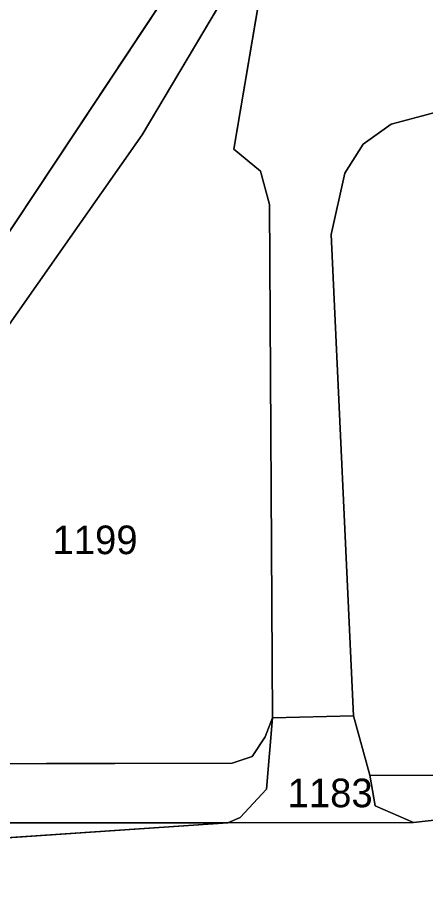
# Model space of a CAD drawing. Extents: x -689422 to -685210, y -987725 to -982160.
# Drawn here: x -687388.2 to -687363.9, y -985197.4 to -985145.3 of the extents above; entities that cross this region are included whole.
import ezdxf

# ---------------------------------------------------------------- set-up
doc = ezdxf.new("R2010")
doc.units = 0
for name, color, linetype in [('KN_Hranice_parcel', 7, 'Continuous'), ('KN_Parcelni cisla', 7, 'Continuous'), ('KN_Polygon parcely', 7, 'Continuous'), ('KN_POZEMKY_OSTATNI PLOCHA', 7, 'Continuous'), ('KN_POZEMKY_ZAHRADA', 7, 'Continuous'), ('KN_VYUZITI_16_ostatni plocha_silnice', 7, 'Continuous'), ('KN_VYUZITI_17_ostatni plocha_ostatni komunikace', 7, 'Continuous'), ('KN_VYUZITI_19_ostatni plocha_zelen', 7, 'Continuous'), ('KN_VYUZITI_23_ostatni plocha_manipulacni plocha', 7, 'Continuous')]:
    doc.layers.add(name, color=color, linetype=linetype)

msp = doc.modelspace()

# ---------------------------------------------------------------- linework, layer by layer
at = {"layer": 'KN_Hranice_parcel'}
for p, q in [((-687380.77, -985152.28), (-687365.6, -985126.81)), ((-687377.06, -985140.54), (-687389.68, -985159.56)), ((-687402.94, -985183.88), (-687380.77, -985152.28)), ((-687368.21, -985186.8), (-687373.01, -985186.91)), ((-687367.24, -985190.31), (-687368.21, -985186.8)), ((-687375.42, -985189.61), (-687397.51, -985189.65)), ((-687353.85, -985191.9), (-687364.63, -985193.12)), ((-687410.24, -985195.49), (-687375.68, -985193.14)), ((-687405.6, -985193.15), (-687375.68, -985193.14)), ((-687364.63, -985193.12), (-687375.68, -985193.14))]:
    msp.add_line(p, q, dxfattribs=at)
for points in [[(-687373.01, -985186.91), (-687373.2, -985156.43), (-687373.73, -985154.44), (-687375.31, -985153.14), (-687373.47, -985142.27), (-687366.95, -985129.97), (-687365.52, -985130.11)], [(-687359.85, -985150.79), (-687361.55, -985150.88), (-687363.22, -985150.93), (-687365.97, -985151.65), (-687367.62, -985152.85), (-687368.71, -985154.56), (-687369.53, -985158.21), (-687368.21, -985186.8)], [(-687375.68, -985193.14), (-687374.93, -985192.82), (-687373.37, -985191.14), (-687373.01, -985186.91)], [(-687373.01, -985186.91), (-687373.45, -985188.03), (-687374.22, -985189.2), (-687375.42, -985189.61)], [(-687298.9, -985188.41), (-687304.4, -985187.05), (-687326.6, -985186.67), (-687340.1, -985187.39), (-687344.42, -985187.59), (-687350.23, -985188.41), (-687356.42, -985189.87), (-687360.38, -985190.34), (-687367.24, -985190.31)], [(-687367.24, -985190.31), (-687366.91, -985192.13), (-687364.63, -985193.12)]]:
    msp.add_lwpolyline(points, dxfattribs=at)
at = {"layer": 'KN_Polygon parcely'}
for points in [[(-687408.24, -985183.8), (-687410.01, -985185.86), (-687411.5, -985188.9), (-687413.28, -985192.04), (-687411.15, -985192.84), (-687408.82, -985192.97), (-687406.74, -985189.3), (-687402.94, -985183.88), (-687380.77, -985152.28), (-687365.6, -985126.81), (-687356.75, -985112.69), (-687358.96, -985111.32), (-687376.21, -985139.16), (-687377.06, -985140.54), (-687389.68, -985159.56)], [(-687375.31, -985153.14), (-687373.47, -985142.27), (-687366.95, -985129.97), (-687365.52, -985130.11), (-687365.6, -985126.81), (-687380.77, -985152.28), (-687402.94, -985183.88), (-687396.51, -985188.03), (-687397.51, -985189.65), (-687375.42, -985189.61), (-687374.22, -985189.2), (-687373.45, -985188.03), (-687373.01, -985186.91), (-687373.2, -985156.43), (-687373.73, -985154.44)], [(-687376.8, -985139.21), (-687406.44, -985141.82), (-687423.85, -985142.19), (-687423.45, -985153.89), (-687421.56, -985153.76), (-687421.12, -985156.93), (-687409.52, -985157.87), (-687395.76, -985159.05), (-687389.68, -985159.56), (-687377.06, -985140.54), (-687376.21, -985139.16)], [(-687374.22, -985189.2), (-687375.42, -985189.61), (-687397.51, -985189.65), (-687405.67, -985189.66), (-687406.74, -985189.3), (-687408.82, -985192.97), (-687405.6, -985193.15), (-687375.68, -985193.14), (-687374.93, -985192.82), (-687373.37, -985191.14), (-687373.01, -985186.91), (-687373.45, -985188.03)], [(-687368.21, -985186.8), (-687373.01, -985186.91), (-687373.37, -985191.14), (-687374.93, -985192.82), (-687375.68, -985193.14), (-687364.63, -985193.12), (-687366.91, -985192.13), (-687367.24, -985190.31)], [(-687323.97, -985190.13), (-687298.9, -985188.41), (-687304.4, -985187.05), (-687326.6, -985186.67), (-687340.1, -985187.39), (-687344.42, -985187.59), (-687350.23, -985188.41), (-687356.42, -985189.87), (-687360.38, -985190.34), (-687367.24, -985190.31), (-687366.91, -985192.13), (-687364.63, -985193.12), (-687353.85, -985191.9), (-687345.02, -985190.44)], [(-687375.68, -985193.14), (-687405.6, -985193.15), (-687408.82, -985192.97), (-687410.24, -985195.49)]]:
    msp.add_lwpolyline(points, close=True, dxfattribs=at)
for points in [[(-687373.47, -985142.27), (-687375.31, -985153.14), (-687373.73, -985154.44), (-687373.2, -985156.43), (-687373.01, -985186.91), (-687368.21, -985186.8), (-687369.53, -985158.21), (-687368.71, -985154.56), (-687367.62, -985152.85), (-687365.97, -985151.65), (-687363.22, -985150.93), (-687361.55, -985150.88), (-687359.85, -985150.79), (-687359.85, -985150.57), (-687355.94, -985150.45), (-687332.03, -985149.56), (-687322.72, -985149.21)], [(-687363.22, -985150.93), (-687365.97, -985151.65), (-687367.62, -985152.85), (-687368.71, -985154.56), (-687369.53, -985158.21), (-687368.21, -985186.8), (-687367.24, -985190.31), (-687360.38, -985190.34)], [(-687234.71, -985189.6), (-687258.83, -985190.49), (-687268.63, -985190.87), (-687296.49, -985192.06), (-687304.61, -985191.75), (-687314.02, -985190.66), (-687323.97, -985190.13), (-687353.85, -985191.9), (-687364.63, -985193.12), (-687375.68, -985193.14), (-687410.24, -985195.49), (-687415.42, -985195.84), (-687418.08, -985196.02), (-687420.45, -985188.12), (-687432.98, -985186.35), (-687433.75, -985187.44), (-687437.29, -985192.45), (-687451, -985191.64), (-687452.77, -985199.74)]]:
    msp.add_lwpolyline(points, dxfattribs=at)
at = {"layer": 'KN_POZEMKY_OSTATNI PLOCHA'}
for p, q in [((-687365.6, -985126.81), (-687380.77, -985152.28)), ((-687380.77, -985152.28), (-687365.6, -985126.81)), ((-687389.68, -985159.56), (-687377.06, -985140.54)), ((-687373.47, -985142.27), (-687375.31, -985153.14)), ((-687375.31, -985153.14), (-687373.47, -985142.27)), ((-687365.97, -985151.65), (-687363.22, -985150.93)), ((-687363.22, -985150.93), (-687365.97, -985151.65)), ((-687367.62, -985152.85), (-687365.97, -985151.65)), ((-687365.97, -985151.65), (-687367.62, -985152.85)), ((-687380.77, -985152.28), (-687402.94, -985183.88)), ((-687402.94, -985183.88), (-687380.77, -985152.28)), ((-687375.31, -985153.14), (-687373.73, -985154.44)), ((-687373.73, -985154.44), (-687375.31, -985153.14)), ((-687368.71, -985154.56), (-687367.62, -985152.85)), ((-687367.62, -985152.85), (-687368.71, -985154.56)), ((-687373.73, -985154.44), (-687373.2, -985156.43)), ((-687373.2, -985156.43), (-687373.73, -985154.44)), ((-687369.53, -985158.21), (-687368.71, -985154.56)), ((-687368.71, -985154.56), (-687369.53, -985158.21)), ((-687373.2, -985156.43), (-687373.01, -985186.91)), ((-687373.01, -985186.91), (-687373.2, -985156.43)), ((-687368.21, -985186.8), (-687369.53, -985158.21)), ((-687369.53, -985158.21), (-687368.21, -985186.8)), ((-687373.01, -985186.91), (-687373.45, -985188.03)), ((-687373.45, -985188.03), (-687373.01, -985186.91)), ((-687373.37, -985191.14), (-687373.01, -985186.91)), ((-687373.01, -985186.91), (-687373.37, -985191.14)), ((-687373.01, -985186.91), (-687368.21, -985186.8)), ((-687368.21, -985186.8), (-687373.01, -985186.91)), ((-687368.21, -985186.8), (-687367.24, -985190.31)), ((-687367.24, -985190.31), (-687368.21, -985186.8)), ((-687373.45, -985188.03), (-687374.22, -985189.2)), ((-687374.22, -985189.2), (-687373.45, -985188.03)), ((-687375.42, -985189.61), (-687397.51, -985189.65)), ((-687397.51, -985189.65), (-687375.42, -985189.61)), ((-687374.22, -985189.2), (-687375.42, -985189.61)), ((-687375.42, -985189.61), (-687374.22, -985189.2)), ((-687366.91, -985192.13), (-687367.24, -985190.31)), ((-687367.24, -985190.31), (-687360.38, -985190.34)), ((-687367.24, -985190.31), (-687366.91, -985192.13)), ((-687360.38, -985190.34), (-687367.24, -985190.31)), ((-687374.93, -985192.82), (-687373.37, -985191.14)), ((-687373.37, -985191.14), (-687374.93, -985192.82)), ((-687364.63, -985193.12), (-687366.91, -985192.13)), ((-687366.91, -985192.13), (-687364.63, -985193.12)), ((-687353.85, -985191.9), (-687364.63, -985193.12)), ((-687364.63, -985193.12), (-687353.85, -985191.9)), ((-687375.68, -985193.14), (-687410.24, -985195.49)), ((-687410.24, -985195.49), (-687375.68, -985193.14)), ((-687405.6, -985193.15), (-687375.68, -985193.14)), ((-687375.68, -985193.14), (-687405.6, -985193.15)), ((-687375.68, -985193.14), (-687374.93, -985192.82)), ((-687374.93, -985192.82), (-687375.68, -985193.14)), ((-687364.63, -985193.12), (-687375.68, -985193.14)), ((-687375.68, -985193.14), (-687364.63, -985193.12))]:
    msp.add_line(p, q, dxfattribs=at)
at = {"layer": 'KN_POZEMKY_ZAHRADA'}
msp.add_line((-687377.06, -985140.54), (-687389.68, -985159.56), dxfattribs=at)
at = {"layer": 'KN_VYUZITI_16_ostatni plocha_silnice'}
for p, q in [((-687364.63, -985193.12), (-687353.85, -985191.9)), ((-687375.68, -985193.14), (-687410.24, -985195.49)), ((-687410.24, -985195.49), (-687375.68, -985193.14)), ((-687405.6, -985193.15), (-687375.68, -985193.14)), ((-687375.68, -985193.14), (-687364.63, -985193.12))]:
    msp.add_line(p, q, dxfattribs=at)
at = {"layer": 'KN_VYUZITI_17_ostatni plocha_ostatni komunikace'}
for p, q in [((-687365.6, -985126.81), (-687380.77, -985152.28)), ((-687389.68, -985159.56), (-687377.06, -985140.54)), ((-687375.31, -985153.14), (-687373.47, -985142.27)), ((-687363.22, -985150.93), (-687365.97, -985151.65)), ((-687365.97, -985151.65), (-687367.62, -985152.85)), ((-687380.77, -985152.28), (-687402.94, -985183.88)), ((-687373.73, -985154.44), (-687375.31, -985153.14)), ((-687367.62, -985152.85), (-687368.71, -985154.56)), ((-687373.2, -985156.43), (-687373.73, -985154.44)), ((-687368.71, -985154.56), (-687369.53, -985158.21)), ((-687373.01, -985186.91), (-687373.2, -985156.43)), ((-687369.53, -985158.21), (-687368.21, -985186.8)), ((-687373.37, -985191.14), (-687373.01, -985186.91)), ((-687373.01, -985186.91), (-687368.21, -985186.8)), ((-687368.21, -985186.8), (-687373.01, -985186.91)), ((-687368.21, -985186.8), (-687367.24, -985190.31)), ((-687367.24, -985190.31), (-687366.91, -985192.13)), ((-687374.93, -985192.82), (-687373.37, -985191.14)), ((-687366.91, -985192.13), (-687364.63, -985193.12)), ((-687375.68, -985193.14), (-687374.93, -985192.82)), ((-687364.63, -985193.12), (-687375.68, -985193.14))]:
    msp.add_line(p, q, dxfattribs=at)
at = {"layer": 'KN_VYUZITI_19_ostatni plocha_zelen'}
for p, q in [((-687365.97, -985151.65), (-687363.22, -985150.93)), ((-687367.62, -985152.85), (-687365.97, -985151.65)), ((-687368.71, -985154.56), (-687367.62, -985152.85)), ((-687369.53, -985158.21), (-687368.71, -985154.56)), ((-687368.21, -985186.8), (-687369.53, -985158.21)), ((-687367.24, -985190.31), (-687368.21, -985186.8)), ((-687366.91, -985192.13), (-687367.24, -985190.31)), ((-687367.24, -985190.31), (-687360.38, -985190.34)), ((-687360.38, -985190.34), (-687367.24, -985190.31)), ((-687364.63, -985193.12), (-687366.91, -985192.13)), ((-687353.85, -985191.9), (-687364.63, -985193.12))]:
    msp.add_line(p, q, dxfattribs=at)
at = {"layer": 'KN_VYUZITI_23_ostatni plocha_manipulacni plocha'}
for p, q in [((-687380.77, -985152.28), (-687365.6, -985126.81)), ((-687373.47, -985142.27), (-687375.31, -985153.14)), ((-687402.94, -985183.88), (-687380.77, -985152.28)), ((-687375.31, -985153.14), (-687373.73, -985154.44)), ((-687373.73, -985154.44), (-687373.2, -985156.43)), ((-687373.2, -985156.43), (-687373.01, -985186.91)), ((-687373.01, -985186.91), (-687373.45, -985188.03)), ((-687373.45, -985188.03), (-687373.01, -985186.91)), ((-687373.01, -985186.91), (-687373.37, -985191.14)), ((-687373.45, -985188.03), (-687374.22, -985189.2)), ((-687374.22, -985189.2), (-687373.45, -985188.03)), ((-687375.42, -985189.61), (-687397.51, -985189.65)), ((-687397.51, -985189.65), (-687375.42, -985189.61)), ((-687374.22, -985189.2), (-687375.42, -985189.61)), ((-687375.42, -985189.61), (-687374.22, -985189.2)), ((-687373.37, -985191.14), (-687374.93, -985192.82)), ((-687375.68, -985193.14), (-687405.6, -985193.15)), ((-687374.93, -985192.82), (-687375.68, -985193.14))]:
    msp.add_line(p, q, dxfattribs=at)

# ---------------------------------------------------------------- texts
at = {"layer": 'KN_Parcelni cisla'}
for s, p in [('1199', (-687386.09, -985177.19)), ('1183', (-687372.12, -985192.22))]:
    msp.add_text(s, height=1.7, dxfattribs=at).set_placement(p)

doc.saveas('drawing.dxf')
